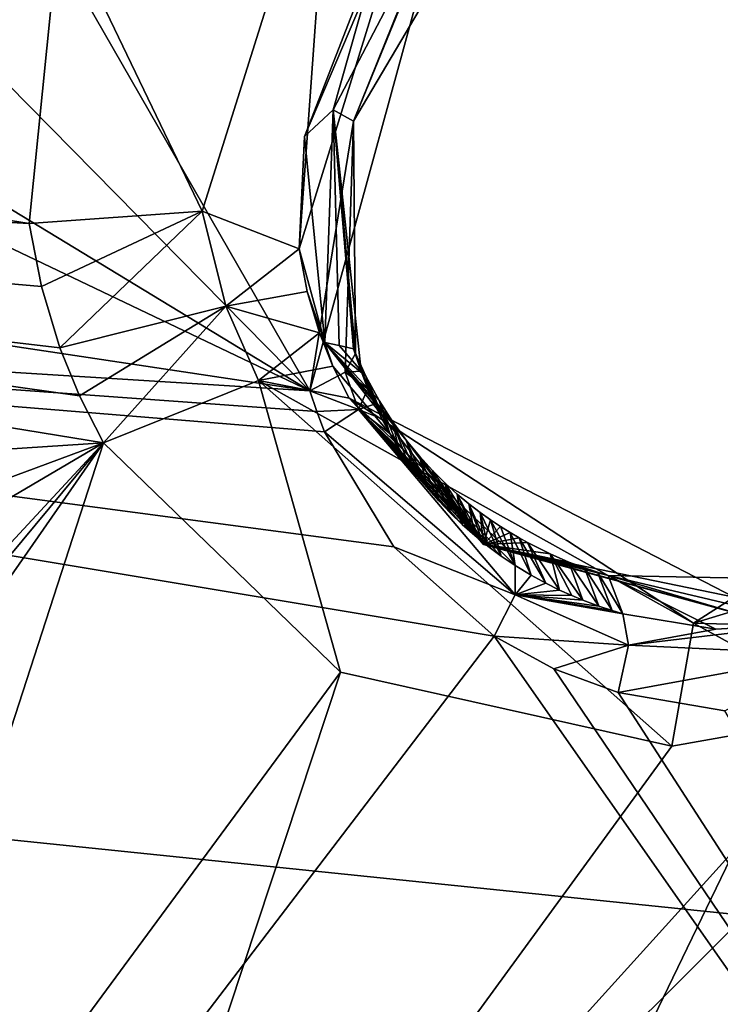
# Model space of a CAD drawing. Header units: millimetres. Extents: x -147 to 294, y -82 to 275.
# Tile 380 of 609: x 267.66 to 270.88, y 187.27 to 191.79. Entities that reach past the tile are written whole.
import ezdxf

# ---------------------------------------------------------------- set-up
doc = ezdxf.new("R2010")
doc.units = ezdxf.units.MM
doc.header["$LTSCALE"] = 67.506716
for name, color, linetype in [('1861', 7, 'CONTINUOUS'), ('1875', 7, 'CONTINUOUS'), ('1965', 7, 'CONTINUOUS'), ('1977', 7, 'CONTINUOUS'), ('1978', 7, 'CONTINUOUS'), ('1979', 7, 'CONTINUOUS'), ('1980', 7, 'CONTINUOUS'), ('1992', 7, 'CONTINUOUS'), ('2009', 7, 'CONTINUOUS'), ('2055', 7, 'CONTINUOUS'), ('2056', 7, 'CONTINUOUS'), ('2057', 7, 'CONTINUOUS'), ('2058', 7, 'CONTINUOUS'), ('2059', 7, 'CONTINUOUS'), ('2063', 7, 'CONTINUOUS'), ('2064', 7, 'CONTINUOUS'), ('2065', 7, 'CONTINUOUS'), ('2066', 7, 'CONTINUOUS'), ('2067', 7, 'CONTINUOUS'), ('2068', 7, 'CONTINUOUS'), ('2069', 7, 'CONTINUOUS'), ('2072', 7, 'CONTINUOUS'), ('2073', 7, 'CONTINUOUS'), ('751', 7, 'CONTINUOUS'), ('754', 7, 'CONTINUOUS'), ('871', 7, 'CONTINUOUS')]:
    doc.layers.add(name, color=color, linetype=linetype)

msp = doc.modelspace()

# ---------------------------------------------------------------- linework, layer by layer
at = {"layer": '1861', "linetype": 'CONTINUOUS'}
for points in [[(268.0444, 189.8474, -24.4902), (258.715, 189.2364, -22.2965), (258.8838, 191.3416, -21.6902), (268.0444, 189.8474, -24.4902)], [(258.894, 186.4506, -23.2302), (258.715, 189.2364, -22.2965), (268.0444, 189.8474, -24.4902), (258.894, 186.4506, -23.2302)], [(261.3815, 185.9253, -24.0055), (258.894, 186.4506, -23.2302), (268.0444, 189.8474, -24.4902), (261.3815, 185.9253, -24.0055)], [(263.8722, 185.3435, -24.8358), (261.3815, 185.9253, -24.0055), (268.0444, 189.8474, -24.4902), (263.8722, 185.3435, -24.8358)], [(264.477, 185.55, -24.9238), (263.8722, 185.3435, -24.8358), (268.0444, 189.8474, -24.4902), (264.477, 185.55, -24.9238)], [(265.1165, 185.6372, -25.0635), (264.477, 185.55, -24.9238), (268.0444, 189.8474, -24.4902), (265.1165, 185.6372, -25.0635)], [(266.5781, 185.3253, -25.5649), (265.1165, 185.6372, -25.0635), (268.0444, 189.8474, -24.4902), (266.5781, 185.3253, -25.5649)], [(269.1337, 188.7943, -25.1302), (266.5781, 185.3253, -25.5649), (268.0444, 189.8474, -24.4902), (269.1337, 188.7943, -25.1302)], [(274.1019, 188.5716, -26.689), (267.6649, 184.3486, -26.205), (272.2941, 188.975, -26.0041), (274.1019, 188.5716, -26.689)], [(272.2941, 188.975, -26.0041), (267.6649, 184.3486, -26.205), (271.5128, 188.605, -25.8863), (272.2941, 188.975, -26.0041)], [(267.6649, 184.3486, -26.205), (266.5781, 185.3253, -25.5649), (269.1337, 188.7943, -25.1302), (267.6649, 184.3486, -26.205)], [(270.6565, 188.4532, -25.681), (267.6649, 184.3486, -26.205), (269.1337, 188.7943, -25.1302), (270.6565, 188.4532, -25.681)], [(271.5128, 188.605, -25.8863), (267.6649, 184.3486, -26.205), (270.6565, 188.4532, -25.681), (271.5128, 188.605, -25.8863)], [(275.9112, 188.1474, -27.3996), (267.6649, 184.3486, -26.205), (274.1019, 188.5716, -26.689), (275.9112, 188.1474, -27.3996)], [(274.3502, 182.2736, -28.9295), (267.6649, 184.3486, -26.205), (275.9112, 188.1474, -27.3996), (274.3502, 182.2736, -28.9295)]]:
    msp.add_3dface(points, dxfattribs=at)
at = {"layer": '1875', "linetype": 'CONTINUOUS'}
for points in [[(267.7033, 190.8565, -24.0837), (258.8838, 191.3416, -21.6902), (262.6371, 191.6695, -22.4957), (267.7033, 190.8565, -24.0837)], [(268.0444, 189.8474, -24.4902), (258.8838, 191.3416, -21.6902), (267.9338, 190.0641, -24.3914), (268.0444, 189.8474, -24.4902)], [(267.9338, 190.0641, -24.3914), (258.8838, 191.3416, -21.6902), (267.8434, 190.2849, -24.2979), (267.9338, 190.0641, -24.3914)], [(267.8434, 190.2849, -24.2979), (258.8838, 191.3416, -21.6902), (267.7586, 190.5665, -24.1877), (267.8434, 190.2849, -24.2979)], [(267.7586, 190.5665, -24.1877), (258.8838, 191.3416, -21.6902), (267.7033, 190.8565, -24.0837), (267.7586, 190.5665, -24.1877)]]:
    msp.add_3dface(points, dxfattribs=at)
at = {"layer": '1965', "linetype": 'CONTINUOUS'}
for points in [[(259.5432, 190.676, -19.5829), (266.1845, 184.1713, -23.3441), (269.8395, 188.9592, -22.7802), (259.5432, 190.676, -19.5829)], [(266.1845, 184.1713, -23.3441), (275.0739, 181.4798, -26.8937), (269.8395, 188.9592, -22.7802), (266.1845, 184.1713, -23.3441)], [(269.8395, 188.9592, -22.7802), (275.0739, 181.4798, -26.8937), (270.1134, 188.809, -22.9059), (269.8395, 188.9592, -22.7802)], [(270.1134, 188.809, -22.9059), (275.0739, 181.4798, -26.8937), (270.409, 188.6998, -23.0257), (270.1134, 188.809, -22.9059)], [(270.409, 188.6998, -23.0257), (275.0739, 181.4798, -26.8937), (270.8995, 188.6163, -23.1947), (270.409, 188.6998, -23.0257)]]:
    msp.add_3dface(points, dxfattribs=at)
at = {"layer": '1977', "linetype": 'CONTINUOUS'}
for points in [[(270.4315, 189.0619, -23.2414), (270.4573, 188.9175, -23.0641), (270.8582, 188.992, -23.4005), (270.4315, 189.0619, -23.2414)], [(271.3651, 188.8748, -23.352), (271.2978, 189.0174, -23.5341), (270.4573, 188.9175, -23.0641), (271.3651, 188.8748, -23.352)], [(270.4573, 188.9175, -23.0641), (271.2978, 189.0174, -23.5341), (270.8582, 188.992, -23.4005), (270.4573, 188.9175, -23.0641)], [(270.409, 188.6998, -23.0257), (271.3651, 188.8748, -23.352), (270.4573, 188.9175, -23.0641), (270.409, 188.6998, -23.0257)], [(270.409, 188.6998, -23.0257), (270.8995, 188.6163, -23.1947), (271.3651, 188.8748, -23.352), (270.409, 188.6998, -23.0257)]]:
    msp.add_3dface(points, dxfattribs=at)
at = {"layer": '1978', "linetype": 'CONTINUOUS'}
for points in [[(269.9366, 189.2842, -23.0128), (269.9354, 189.1491, -22.836), (270.0097, 189.2396, -23.0503), (269.9366, 189.2842, -23.0128)], [(270.0097, 189.2396, -23.0503), (269.9354, 189.1491, -22.836), (270.0776, 189.2023, -23.0837), (270.0097, 189.2396, -23.0503)], [(270.0776, 189.2023, -23.0837), (269.9354, 189.1491, -22.836), (270.1398, 189.1713, -23.1135), (270.0776, 189.2023, -23.0837)], [(269.8395, 188.9592, -22.7802), (270.4573, 188.9175, -23.0641), (269.9354, 189.1491, -22.836), (269.8395, 188.9592, -22.7802)], [(270.1398, 189.1713, -23.1135), (269.9354, 189.1491, -22.836), (270.1965, 189.1455, -23.1397), (270.1398, 189.1713, -23.1135)], [(270.4573, 188.9175, -23.0641), (270.4315, 189.0619, -23.2414), (269.9354, 189.1491, -22.836), (270.4573, 188.9175, -23.0641)], [(269.9354, 189.1491, -22.836), (270.4315, 189.0619, -23.2414), (270.3815, 189.0768, -23.2207), (269.9354, 189.1491, -22.836)], [(270.1965, 189.1455, -23.1397), (269.9354, 189.1491, -22.836), (270.2476, 189.1243, -23.1628), (270.1965, 189.1455, -23.1397)], [(270.2476, 189.1243, -23.1628), (269.9354, 189.1491, -22.836), (270.321, 189.0968, -23.195), (270.2476, 189.1243, -23.1628)], [(270.321, 189.0968, -23.195), (269.9354, 189.1491, -22.836), (270.3815, 189.0768, -23.2207), (270.321, 189.0968, -23.195)], [(269.8395, 188.9592, -22.7802), (270.1134, 188.809, -22.9059), (270.4573, 188.9175, -23.0641), (269.8395, 188.9592, -22.7802)], [(270.1134, 188.809, -22.9059), (270.409, 188.6998, -23.0257), (270.4573, 188.9175, -23.0641), (270.1134, 188.809, -22.9059)]]:
    msp.add_3dface(points, dxfattribs=at)
at = {"layer": '1979', "linetype": 'CONTINUOUS'}
for points in [[(269.2596, 190.0967, -22.5414), (269.2165, 190.0018, -22.3586), (269.2902, 190.0266, -22.5731), (269.2596, 190.0967, -22.5414)], [(269.06, 189.8988, -22.2675), (269.9354, 189.1491, -22.836), (269.2165, 190.0018, -22.3586), (269.06, 189.8988, -22.2675)], [(269.2902, 190.0266, -22.5731), (269.2165, 190.0018, -22.3586), (269.3238, 189.9579, -22.6053), (269.2902, 190.0266, -22.5731)], [(269.9354, 189.1491, -22.836), (269.9366, 189.2842, -23.0128), (269.2165, 190.0018, -22.3586), (269.9354, 189.1491, -22.836)], [(269.2165, 190.0018, -22.3586), (269.9366, 189.2842, -23.0128), (269.8723, 189.3276, -22.9786), (269.2165, 190.0018, -22.3586)], [(269.3238, 189.9579, -22.6053), (269.2165, 190.0018, -22.3586), (269.3603, 189.8908, -22.638), (269.3238, 189.9579, -22.6053)], [(269.3603, 189.8908, -22.638), (269.2165, 190.0018, -22.3586), (269.3997, 189.8253, -22.6711), (269.3603, 189.8908, -22.638)], [(269.3997, 189.8253, -22.6711), (269.2165, 190.0018, -22.3586), (269.4419, 189.7615, -22.7046), (269.3997, 189.8253, -22.6711)], [(269.4419, 189.7615, -22.7046), (269.2165, 190.0018, -22.3586), (269.4868, 189.6997, -22.7384), (269.4419, 189.7615, -22.7046)], [(269.4868, 189.6997, -22.7384), (269.2165, 190.0018, -22.3586), (269.5344, 189.6398, -22.7724), (269.4868, 189.6997, -22.7384)], [(269.5344, 189.6398, -22.7724), (269.2165, 190.0018, -22.3586), (269.5846, 189.582, -22.8066), (269.5344, 189.6398, -22.7724)], [(269.5846, 189.582, -22.8066), (269.2165, 190.0018, -22.3586), (269.6374, 189.5264, -22.8409), (269.5846, 189.582, -22.8066)], [(269.6374, 189.5264, -22.8409), (269.2165, 190.0018, -22.3586), (269.6926, 189.4731, -22.8753), (269.6374, 189.5264, -22.8409)], [(269.6926, 189.4731, -22.8753), (269.2165, 190.0018, -22.3586), (269.7502, 189.4221, -22.9098), (269.6926, 189.4731, -22.8753)], [(269.7502, 189.4221, -22.9098), (269.2165, 190.0018, -22.3586), (269.8102, 189.3736, -22.9442), (269.7502, 189.4221, -22.9098)], [(269.8102, 189.3736, -22.9442), (269.2165, 190.0018, -22.3586), (269.8723, 189.3276, -22.9786), (269.8102, 189.3736, -22.9442)], [(269.3782, 189.3692, -22.5209), (269.9354, 189.1491, -22.836), (269.06, 189.8988, -22.2675), (269.3782, 189.3692, -22.5209)], [(269.8395, 188.9592, -22.7802), (269.9354, 189.1491, -22.836), (269.3782, 189.3692, -22.5209), (269.8395, 188.9592, -22.7802)]]:
    msp.add_3dface(points, dxfattribs=at)
at = {"layer": '1980', "linetype": 'CONTINUOUS'}
for points in [[(259.1189, 191.5725, -19.2172), (259.5432, 190.676, -19.5829), (268.9932, 190.0865, -22.1912), (259.1189, 191.5725, -19.2172)], [(259.5432, 190.676, -19.5829), (269.8395, 188.9592, -22.7802), (269.3782, 189.3692, -22.5209), (259.5432, 190.676, -19.5829)], [(259.5432, 190.676, -19.5829), (269.3782, 189.3692, -22.5209), (269.06, 189.8988, -22.2675), (259.5432, 190.676, -19.5829)], [(259.5432, 190.676, -19.5829), (269.06, 189.8988, -22.2675), (269.0244, 189.9918, -22.229), (259.5432, 190.676, -19.5829)], [(268.9932, 190.0865, -22.1912), (259.5432, 190.676, -19.5829), (269.0244, 189.9918, -22.229), (268.9932, 190.0865, -22.1912)]]:
    msp.add_3dface(points, dxfattribs=at)
at = {"layer": '1992', "linetype": 'CONTINUOUS'}
for points in [[(265.0228, 194.119, -19.9098), (268.9932, 190.0865, -22.1912), (265.2099, 196.6723, -19.222), (265.0228, 194.119, -19.9098)], [(268.9932, 190.0865, -22.1912), (269.6248, 192.4001, -21.6713), (265.2099, 196.6723, -19.222), (268.9932, 190.0865, -22.1912)], [(263.7831, 193.2542, -19.8454), (268.9932, 190.0865, -22.1912), (265.0228, 194.119, -19.9098), (263.7831, 193.2542, -19.8454)], [(259.1189, 191.5725, -19.2172), (268.9932, 190.0865, -22.1912), (262.2834, 193.2934, -19.4598), (259.1189, 191.5725, -19.2172)], [(262.2834, 193.2934, -19.4598), (268.9932, 190.0865, -22.1912), (263.7831, 193.2542, -19.8454), (262.2834, 193.2934, -19.4598)]]:
    msp.add_3dface(points, dxfattribs=at)
at = {"layer": '2009', "linetype": 'CONTINUOUS'}
for points in [[(267.8454, 192.2733, -23.6944), (262.6371, 191.6695, -22.4957), (265.3131, 194.3725, -22.3825), (267.8454, 192.2733, -23.6944)], [(267.7033, 190.8565, -24.0837), (262.6371, 191.6695, -22.4957), (267.8454, 192.2733, -23.6944), (267.7033, 190.8565, -24.0837)]]:
    msp.add_3dface(points, dxfattribs=at)
at = {"layer": '2055', "linetype": 'CONTINUOUS'}
for points in [[(268.4984, 190.9134, -23.9317), (267.8454, 192.2733, -23.6944), (269.0924, 192.8038, -23.5237), (268.4984, 190.9134, -23.9317)], [(268.4984, 190.9134, -23.9317), (269.0924, 192.8038, -23.5237), (268.9428, 190.7407, -23.2504), (268.4984, 190.9134, -23.9317)], [(268.9428, 190.7407, -23.2504), (269.0924, 192.8038, -23.5237), (269.4653, 192.4292, -22.8804), (268.9428, 190.7407, -23.2504)], [(267.7033, 190.8565, -24.0837), (267.8454, 192.2733, -23.6944), (268.4984, 190.9134, -23.9317), (267.7033, 190.8565, -24.0837)]]:
    msp.add_3dface(points, dxfattribs=at)
at = {"layer": '2056', "linetype": 'CONTINUOUS'}
for points in [[(267.7586, 190.5665, -24.1877), (267.7033, 190.8565, -24.0837), (268.4984, 190.9134, -23.9317), (267.7586, 190.5665, -24.1877)], [(267.8434, 190.2849, -24.2979), (267.7586, 190.5665, -24.1877), (268.4984, 190.9134, -23.9317), (267.8434, 190.2849, -24.2979)], [(267.8434, 190.2849, -24.2979), (268.4984, 190.9134, -23.9317), (268.6065, 190.476, -24.0948), (267.8434, 190.2849, -24.2979)], [(268.4984, 190.9134, -23.9317), (268.9428, 190.7407, -23.2504), (268.6065, 190.476, -24.0948), (268.4984, 190.9134, -23.9317)], [(268.6065, 190.476, -24.0948), (268.9428, 190.7407, -23.2504), (268.9795, 190.5438, -23.3304), (268.6065, 190.476, -24.0948)], [(269.0362, 190.3531, -23.4162), (268.6065, 190.476, -24.0948), (268.9795, 190.5438, -23.3304), (269.0362, 190.3531, -23.4162)]]:
    msp.add_3dface(points, dxfattribs=at)
at = {"layer": '2057', "linetype": 'CONTINUOUS'}
for points in [[(267.9338, 190.0641, -24.3914), (267.8434, 190.2849, -24.2979), (268.6065, 190.476, -24.0948), (267.9338, 190.0641, -24.3914)], [(268.0444, 189.8474, -24.4902), (267.9338, 190.0641, -24.3914), (268.6065, 190.476, -24.0948), (268.0444, 189.8474, -24.4902)], [(268.0444, 189.8474, -24.4902), (268.6065, 190.476, -24.0948), (268.7572, 190.1353, -24.2493), (268.0444, 189.8474, -24.4902)], [(268.6065, 190.476, -24.0948), (269.0362, 190.3531, -23.4162), (268.7572, 190.1353, -24.2493), (268.6065, 190.476, -24.0948)], [(268.7572, 190.1353, -24.2493), (269.0362, 190.3531, -23.4162), (269.0984, 190.2005, -23.4915), (268.7572, 190.1353, -24.2493)], [(269.1739, 190.0541, -23.57), (268.7572, 190.1353, -24.2493), (269.0984, 190.2005, -23.4915), (269.1739, 190.0541, -23.57)]]:
    msp.add_3dface(points, dxfattribs=at)
at = {"layer": '2058', "linetype": 'CONTINUOUS'}
for points in [[(269.1337, 188.7943, -25.1302), (268.0444, 189.8474, -24.4902), (268.7572, 190.1353, -24.2493), (269.1337, 188.7943, -25.1302)], [(270.6565, 188.4532, -25.681), (269.1337, 188.7943, -25.1302), (268.7572, 190.1353, -24.2493), (270.6565, 188.4532, -25.681)], [(270.6565, 188.4532, -25.681), (268.7572, 190.1353, -24.2493), (270.7552, 189.0186, -25.2456), (270.6565, 188.4532, -25.681)], [(268.7572, 190.1353, -24.2493), (269.1739, 190.0541, -23.57), (270.7552, 189.0186, -25.2456), (268.7572, 190.1353, -24.2493)], [(270.7552, 189.0186, -25.2456), (269.1739, 190.0541, -23.57), (270.9428, 189.1379, -24.5601), (270.7552, 189.0186, -25.2456)], [(270.9428, 189.1379, -24.5601), (269.1739, 190.0541, -23.57), (269.9084, 189.3522, -24.0897), (270.9428, 189.1379, -24.5601)]]:
    msp.add_3dface(points, dxfattribs=at)
at = {"layer": '2059', "linetype": 'CONTINUOUS'}
for points in [[(272.2941, 188.975, -26.0041), (270.7552, 189.0186, -25.2456), (272.0578, 189.4151, -25.5389), (272.2941, 188.975, -26.0041)], [(270.7552, 189.0186, -25.2456), (270.9428, 189.1379, -24.5601), (272.0578, 189.4151, -25.5389), (270.7552, 189.0186, -25.2456)], [(271.5128, 188.605, -25.8863), (270.6565, 188.4532, -25.681), (270.7552, 189.0186, -25.2456), (271.5128, 188.605, -25.8863)], [(272.2941, 188.975, -26.0041), (271.5128, 188.605, -25.8863), (270.7552, 189.0186, -25.2456), (272.2941, 188.975, -26.0041)]]:
    msp.add_3dface(points, dxfattribs=at)
at = {"layer": '2063', "linetype": 'CONTINUOUS'}
for points in [[(268.9428, 190.7407, -23.2504), (269.4653, 192.4292, -22.8804), (268.9676, 191.2562, -22.9108), (268.9428, 190.7407, -23.2504)], [(268.9676, 191.2562, -22.9108), (269.4653, 192.4292, -22.8804), (269.3271, 192.1794, -22.7345), (268.9676, 191.2562, -22.9108)], [(269.0612, 190.3095, -23.2255), (268.9428, 190.7407, -23.2504), (268.9676, 191.2562, -22.9108), (269.0612, 190.3095, -23.2255)], [(268.9795, 190.5438, -23.3304), (268.9428, 190.7407, -23.2504), (269.0612, 190.3095, -23.2255), (268.9795, 190.5438, -23.3304)], [(269.0362, 190.3531, -23.4162), (268.9795, 190.5438, -23.3304), (269.0612, 190.3095, -23.2255), (269.0362, 190.3531, -23.4162)]]:
    msp.add_3dface(points, dxfattribs=at)
at = {"layer": '2064', "linetype": 'CONTINUOUS'}
for points in [[(269.0984, 190.2005, -23.4915), (269.0362, 190.3531, -23.4162), (269.0612, 190.3095, -23.2255), (269.0984, 190.2005, -23.4915)], [(269.0984, 190.2005, -23.4915), (269.0612, 190.3095, -23.2255), (269.79, 189.3804, -23.7207), (269.0984, 190.2005, -23.4915)], [(269.1739, 190.0541, -23.57), (269.0984, 190.2005, -23.4915), (269.79, 189.3804, -23.7207), (269.1739, 190.0541, -23.57)], [(269.9084, 189.3522, -24.0897), (269.1739, 190.0541, -23.57), (269.79, 189.3804, -23.7207), (269.9084, 189.3522, -24.0897)], [(270.9839, 189.0559, -24.1697), (269.9084, 189.3522, -24.0897), (269.79, 189.3804, -23.7207), (270.9839, 189.0559, -24.1697)], [(270.9428, 189.1379, -24.5601), (269.9084, 189.3522, -24.0897), (270.9839, 189.0559, -24.1697), (270.9428, 189.1379, -24.5601)]]:
    msp.add_3dface(points, dxfattribs=at)
at = {"layer": '2065', "linetype": 'CONTINUOUS'}
for points in [[(269.79, 189.3804, -23.7207), (269.0612, 190.3095, -23.2255), (269.4352, 189.8609, -23.4699), (269.79, 189.3804, -23.7207)], [(269.4352, 189.8609, -23.4699), (269.0612, 190.3095, -23.2255), (269.373, 189.946, -23.4259), (269.4352, 189.8609, -23.4699)], [(269.373, 189.946, -23.4259), (269.0612, 190.3095, -23.2255), (269.3109, 190.0432, -23.3783), (269.373, 189.946, -23.4259)], [(269.3109, 190.0432, -23.3783), (269.0612, 190.3095, -23.2255), (269.2502, 190.1541, -23.3269), (269.3109, 190.0432, -23.3783)], [(269.2502, 190.1541, -23.3269), (269.0612, 190.3095, -23.2255), (269.1275, 190.295, -23.2488), (269.2502, 190.1541, -23.3269)], [(269.1926, 190.2809, -23.2716), (269.2502, 190.1541, -23.3269), (269.1275, 190.295, -23.2488), (269.1926, 190.2809, -23.2716)], [(269.4966, 189.7863, -23.5105), (269.79, 189.3804, -23.7207), (269.4352, 189.8609, -23.4699), (269.4966, 189.7863, -23.5105)], [(269.5565, 189.7208, -23.5479), (269.79, 189.3804, -23.7207), (269.4966, 189.7863, -23.5105), (269.5565, 189.7208, -23.5479)], [(269.6145, 189.6633, -23.5823), (269.79, 189.3804, -23.7207), (269.5565, 189.7208, -23.5479), (269.6145, 189.6633, -23.5823)], [(269.6703, 189.6127, -23.6141), (269.79, 189.3804, -23.7207), (269.6145, 189.6633, -23.5823), (269.6703, 189.6127, -23.6141)], [(269.7237, 189.568, -23.6433), (269.79, 189.3804, -23.7207), (269.6703, 189.6127, -23.6141), (269.7237, 189.568, -23.6433)], [(269.7747, 189.5285, -23.6702), (269.79, 189.3804, -23.7207), (269.7237, 189.568, -23.6433), (269.7747, 189.5285, -23.6702)], [(269.8232, 189.4936, -23.695), (269.79, 189.3804, -23.7207), (269.7747, 189.5285, -23.6702), (269.8232, 189.4936, -23.695)], [(269.8692, 189.4627, -23.7179), (269.79, 189.3804, -23.7207), (269.8232, 189.4936, -23.695), (269.8692, 189.4627, -23.7179)], [(269.9128, 189.4353, -23.739), (269.79, 189.3804, -23.7207), (269.8692, 189.4627, -23.7179), (269.9128, 189.4353, -23.739)], [(269.954, 189.4109, -23.7585), (269.79, 189.3804, -23.7207), (269.9128, 189.4353, -23.739), (269.954, 189.4109, -23.7585)], [(269.9928, 189.3892, -23.7764), (269.79, 189.3804, -23.7207), (269.954, 189.4109, -23.7585), (269.9928, 189.3892, -23.7764)], [(270.0965, 189.3372, -23.8227), (269.79, 189.3804, -23.7207), (269.9928, 189.3892, -23.7764), (270.0965, 189.3372, -23.8227)], [(270.9839, 189.0559, -24.1697), (269.79, 189.3804, -23.7207), (270.3628, 189.2379, -23.931), (270.9839, 189.0559, -24.1697)], [(270.3628, 189.2379, -23.931), (269.79, 189.3804, -23.7207), (270.3138, 189.2528, -23.912), (270.3628, 189.2379, -23.931)], [(270.3138, 189.2528, -23.912), (269.79, 189.3804, -23.7207), (270.2545, 189.2727, -23.8886), (270.3138, 189.2528, -23.912)], [(270.2545, 189.2727, -23.8886), (269.79, 189.3804, -23.7207), (270.1829, 189.2999, -23.8593), (270.2545, 189.2727, -23.8886)], [(270.1829, 189.2999, -23.8593), (269.79, 189.3804, -23.7207), (270.0965, 189.3372, -23.8227), (270.1829, 189.2999, -23.8593)], [(271.3813, 189.2188, -24.2362), (270.9839, 189.0559, -24.1697), (270.3628, 189.2379, -23.931), (271.3813, 189.2188, -24.2362)]]:
    msp.add_3dface(points, dxfattribs=at)
at = {"layer": '2066', "linetype": 'CONTINUOUS'}
for points in [[(269.1, 191.3794, -22.9111), (269.3271, 192.1794, -22.7345), (269.6234, 192.381, -22.7587), (269.1, 191.3794, -22.9111)], [(268.9676, 191.2562, -22.9108), (269.3271, 192.1794, -22.7345), (269.1, 191.3794, -22.9111), (268.9676, 191.2562, -22.9108)], [(269.0612, 190.3095, -23.2255), (268.9676, 191.2562, -22.9108), (269.1, 191.3794, -22.9111), (269.0612, 190.3095, -23.2255)], [(269.1275, 190.295, -23.2488), (269.0612, 190.3095, -23.2255), (269.1, 191.3794, -22.9111), (269.1275, 190.295, -23.2488)], [(269.1926, 190.2809, -23.2716), (269.1275, 190.295, -23.2488), (269.1, 191.3794, -22.9111), (269.1926, 190.2809, -23.2716)]]:
    msp.add_3dface(points, dxfattribs=at)
at = {"layer": '2067', "linetype": 'CONTINUOUS'}
for points in [[(269.1, 191.3794, -22.9111), (269.6234, 192.381, -22.7587), (269.1939, 191.3264, -22.135), (269.1, 191.3794, -22.9111)], [(269.1939, 191.3264, -22.135), (269.6234, 192.381, -22.7587), (269.7566, 192.2821, -22.0136), (269.1939, 191.3264, -22.135)], [(269.1926, 190.2809, -23.2716), (269.1, 191.3794, -22.9111), (269.2288, 190.1772, -22.5063), (269.1926, 190.2809, -23.2716)], [(269.2288, 190.1772, -22.5063), (269.1, 191.3794, -22.9111), (269.2017, 190.2595, -22.472), (269.2288, 190.1772, -22.5063)], [(269.2017, 190.2595, -22.472), (269.1, 191.3794, -22.9111), (269.1939, 191.3264, -22.135), (269.2017, 190.2595, -22.472)], [(269.2596, 190.0967, -22.5414), (269.1926, 190.2809, -23.2716), (269.2288, 190.1772, -22.5063), (269.2596, 190.0967, -22.5414)]]:
    msp.add_3dface(points, dxfattribs=at)
at = {"layer": '2068', "linetype": 'CONTINUOUS'}
for points in [[(269.2288, 190.1772, -22.5063), (269.2017, 190.2595, -22.472), (269.1552, 190.1736, -22.2884), (269.2288, 190.1772, -22.5063)], [(269.2596, 190.0967, -22.5414), (269.2288, 190.1772, -22.5063), (269.1552, 190.1736, -22.2884), (269.2596, 190.0967, -22.5414)], [(268.9932, 190.0865, -22.1912), (269.2165, 190.0018, -22.3586), (269.1552, 190.1736, -22.2884), (268.9932, 190.0865, -22.1912)], [(269.2165, 190.0018, -22.3586), (269.2596, 190.0967, -22.5414), (269.1552, 190.1736, -22.2884), (269.2165, 190.0018, -22.3586)], [(269.2165, 190.0018, -22.3586), (268.9932, 190.0865, -22.1912), (269.0244, 189.9918, -22.229), (269.2165, 190.0018, -22.3586)], [(269.06, 189.8988, -22.2675), (269.2165, 190.0018, -22.3586), (269.0244, 189.9918, -22.229), (269.06, 189.8988, -22.2675)]]:
    msp.add_3dface(points, dxfattribs=at)
at = {"layer": '2069', "linetype": 'CONTINUOUS'}
for points in [[(269.6248, 192.4001, -21.6713), (268.9932, 190.0865, -22.1912), (269.1939, 191.3264, -22.135), (269.6248, 192.4001, -21.6713)], [(269.6248, 192.4001, -21.6713), (269.1939, 191.3264, -22.135), (269.7566, 192.2821, -22.0136), (269.6248, 192.4001, -21.6713)], [(269.1939, 191.3264, -22.135), (268.9932, 190.0865, -22.1912), (269.1552, 190.1736, -22.2884), (269.1939, 191.3264, -22.135)], [(269.2017, 190.2595, -22.472), (269.1939, 191.3264, -22.135), (269.1552, 190.1736, -22.2884), (269.2017, 190.2595, -22.472)]]:
    msp.add_3dface(points, dxfattribs=at)
at = {"layer": '2072', "linetype": 'CONTINUOUS'}
for points in [[(270.8582, 188.992, -23.4005), (271.2978, 189.0174, -23.5341), (270.3628, 189.2379, -23.931), (270.8582, 188.992, -23.4005)], [(271.2978, 189.0174, -23.5341), (271.3813, 189.2188, -24.2362), (270.3628, 189.2379, -23.931), (271.2978, 189.0174, -23.5341)], [(270.4315, 189.0619, -23.2414), (270.8582, 188.992, -23.4005), (270.3628, 189.2379, -23.931), (270.4315, 189.0619, -23.2414)]]:
    msp.add_3dface(points, dxfattribs=at)
at = {"layer": '2073', "linetype": 'CONTINUOUS'}
for points in [[(269.2596, 190.0967, -22.5414), (269.2902, 190.0266, -22.5731), (269.1926, 190.2809, -23.2716), (269.2596, 190.0967, -22.5414)], [(269.2902, 190.0266, -22.5731), (269.2502, 190.1541, -23.3269), (269.1926, 190.2809, -23.2716), (269.2902, 190.0266, -22.5731)], [(269.2902, 190.0266, -22.5731), (269.3238, 189.9579, -22.6053), (269.2502, 190.1541, -23.3269), (269.2902, 190.0266, -22.5731)], [(269.3238, 189.9579, -22.6053), (269.3603, 189.8908, -22.638), (269.2502, 190.1541, -23.3269), (269.3238, 189.9579, -22.6053)], [(269.3603, 189.8908, -22.638), (269.3109, 190.0432, -23.3783), (269.2502, 190.1541, -23.3269), (269.3603, 189.8908, -22.638)], [(269.3603, 189.8908, -22.638), (269.3997, 189.8253, -22.6711), (269.3109, 190.0432, -23.3783), (269.3603, 189.8908, -22.638)], [(269.3997, 189.8253, -22.6711), (269.373, 189.946, -23.4259), (269.3109, 190.0432, -23.3783), (269.3997, 189.8253, -22.6711)], [(269.3997, 189.8253, -22.6711), (269.4419, 189.7615, -22.7046), (269.373, 189.946, -23.4259), (269.3997, 189.8253, -22.6711)], [(269.4419, 189.7615, -22.7046), (269.4868, 189.6997, -22.7384), (269.373, 189.946, -23.4259), (269.4419, 189.7615, -22.7046)], [(269.4868, 189.6997, -22.7384), (269.4352, 189.8609, -23.4699), (269.373, 189.946, -23.4259), (269.4868, 189.6997, -22.7384)], [(269.4868, 189.6997, -22.7384), (269.5344, 189.6398, -22.7724), (269.4352, 189.8609, -23.4699), (269.4868, 189.6997, -22.7384)], [(269.5344, 189.6398, -22.7724), (269.4966, 189.7863, -23.5105), (269.4352, 189.8609, -23.4699), (269.5344, 189.6398, -22.7724)], [(269.5344, 189.6398, -22.7724), (269.5846, 189.582, -22.8066), (269.4966, 189.7863, -23.5105), (269.5344, 189.6398, -22.7724)], [(269.5846, 189.582, -22.8066), (269.5565, 189.7208, -23.5479), (269.4966, 189.7863, -23.5105), (269.5846, 189.582, -22.8066)], [(269.5846, 189.582, -22.8066), (269.6374, 189.5264, -22.8409), (269.5565, 189.7208, -23.5479), (269.5846, 189.582, -22.8066)], [(269.6374, 189.5264, -22.8409), (269.6145, 189.6633, -23.5823), (269.5565, 189.7208, -23.5479), (269.6374, 189.5264, -22.8409)], [(269.6374, 189.5264, -22.8409), (269.6926, 189.4731, -22.8753), (269.6145, 189.6633, -23.5823), (269.6374, 189.5264, -22.8409)], [(269.6926, 189.4731, -22.8753), (269.6703, 189.6127, -23.6141), (269.6145, 189.6633, -23.5823), (269.6926, 189.4731, -22.8753)], [(269.6926, 189.4731, -22.8753), (269.7502, 189.4221, -22.9098), (269.6703, 189.6127, -23.6141), (269.6926, 189.4731, -22.8753)], [(269.7502, 189.4221, -22.9098), (269.7237, 189.568, -23.6433), (269.6703, 189.6127, -23.6141), (269.7502, 189.4221, -22.9098)], [(269.7502, 189.4221, -22.9098), (269.8102, 189.3736, -22.9442), (269.7237, 189.568, -23.6433), (269.7502, 189.4221, -22.9098)], [(269.8102, 189.3736, -22.9442), (269.7747, 189.5285, -23.6702), (269.7237, 189.568, -23.6433), (269.8102, 189.3736, -22.9442)], [(269.8102, 189.3736, -22.9442), (269.8723, 189.3276, -22.9786), (269.7747, 189.5285, -23.6702), (269.8102, 189.3736, -22.9442)], [(269.8723, 189.3276, -22.9786), (269.8232, 189.4936, -23.695), (269.7747, 189.5285, -23.6702), (269.8723, 189.3276, -22.9786)], [(269.8723, 189.3276, -22.9786), (269.9366, 189.2842, -23.0128), (269.8232, 189.4936, -23.695), (269.8723, 189.3276, -22.9786)], [(269.9366, 189.2842, -23.0128), (269.8692, 189.4627, -23.7179), (269.8232, 189.4936, -23.695), (269.9366, 189.2842, -23.0128)], [(269.9366, 189.2842, -23.0128), (269.9128, 189.4353, -23.739), (269.8692, 189.4627, -23.7179), (269.9366, 189.2842, -23.0128)], [(269.9366, 189.2842, -23.0128), (270.0097, 189.2396, -23.0503), (269.9128, 189.4353, -23.739), (269.9366, 189.2842, -23.0128)], [(270.0097, 189.2396, -23.0503), (269.954, 189.4109, -23.7585), (269.9128, 189.4353, -23.739), (270.0097, 189.2396, -23.0503)], [(270.0097, 189.2396, -23.0503), (270.0776, 189.2023, -23.0837), (269.954, 189.4109, -23.7585), (270.0097, 189.2396, -23.0503)], [(270.0776, 189.2023, -23.0837), (269.9928, 189.3892, -23.7764), (269.954, 189.4109, -23.7585), (270.0776, 189.2023, -23.0837)], [(270.0776, 189.2023, -23.0837), (270.1398, 189.1713, -23.1135), (269.9928, 189.3892, -23.7764), (270.0776, 189.2023, -23.0837)], [(270.1398, 189.1713, -23.1135), (270.0965, 189.3372, -23.8227), (269.9928, 189.3892, -23.7764), (270.1398, 189.1713, -23.1135)], [(270.1398, 189.1713, -23.1135), (270.1965, 189.1455, -23.1397), (270.0965, 189.3372, -23.8227), (270.1398, 189.1713, -23.1135)], [(270.1965, 189.1455, -23.1397), (270.2476, 189.1243, -23.1628), (270.0965, 189.3372, -23.8227), (270.1965, 189.1455, -23.1397)], [(270.2476, 189.1243, -23.1628), (270.1829, 189.2999, -23.8593), (270.0965, 189.3372, -23.8227), (270.2476, 189.1243, -23.1628)], [(270.2476, 189.1243, -23.1628), (270.321, 189.0968, -23.195), (270.1829, 189.2999, -23.8593), (270.2476, 189.1243, -23.1628)], [(270.321, 189.0968, -23.195), (270.2545, 189.2727, -23.8886), (270.1829, 189.2999, -23.8593), (270.321, 189.0968, -23.195)], [(270.321, 189.0968, -23.195), (270.3815, 189.0768, -23.2207), (270.2545, 189.2727, -23.8886), (270.321, 189.0968, -23.195)], [(270.3815, 189.0768, -23.2207), (270.3138, 189.2528, -23.912), (270.2545, 189.2727, -23.8886), (270.3815, 189.0768, -23.2207)], [(270.3815, 189.0768, -23.2207), (270.4315, 189.0619, -23.2414), (270.3138, 189.2528, -23.912), (270.3815, 189.0768, -23.2207)], [(270.4315, 189.0619, -23.2414), (270.3628, 189.2379, -23.931), (270.3138, 189.2528, -23.912), (270.4315, 189.0619, -23.2414)]]:
    msp.add_3dface(points, dxfattribs=at)
at = {"layer": '751', "linetype": 'CONTINUOUS'}
msp.add_3dface([(268.656, 183.2375, -49.424), (249.1904, 168.567, -51.6094), (256.1637, 187.6719, -49.125), (268.656, 183.2375, -49.424)], dxfattribs=at)
at = {"layer": '754', "linetype": 'CONTINUOUS'}
for points in [[(268.656, 183.2375, -49.424), (256.1637, 187.6719, -49.125), (259.9495, 198.0206, -47.2371), (268.656, 183.2375, -49.424)], [(273.9445, 194.1902, -47.4045), (268.656, 183.2375, -49.424), (259.9495, 198.0206, -47.2371), (273.9445, 194.1902, -47.4045)], [(282.0958, 176.4974, -49.2738), (268.656, 183.2375, -49.424), (273.9445, 194.1902, -47.4045), (282.0958, 176.4974, -49.2738)]]:
    msp.add_3dface(points, dxfattribs=at)
at = {"layer": '871', "linetype": 'CONTINUOUS'}
for points in [[(281.5377, 186.5889, -45.2286), (290.0825, 208.2019, -40.991), (258.0476, 203.3559, -44.2348), (281.5377, 186.5889, -45.2286)], [(261.953, 188.6075, -46.2899), (281.5377, 186.5889, -45.2286), (258.0476, 203.3559, -44.2348), (261.953, 188.6075, -46.2899)], [(275.6013, 184.9682, -45.9501), (281.5377, 186.5889, -45.2286), (261.953, 188.6075, -46.2899), (275.6013, 184.9682, -45.9501)], [(262.6164, 188.2887, -46.3099), (275.6013, 184.9682, -45.9501), (261.953, 188.6075, -46.2899), (262.6164, 188.2887, -46.3099)], [(263.2839, 187.9575, -46.3286), (275.6013, 184.9682, -45.9501), (262.6164, 188.2887, -46.3099), (263.2839, 187.9575, -46.3286)], [(265.5603, 186.7517, -46.3802), (275.6013, 184.9682, -45.9501), (263.2839, 187.9575, -46.3286), (265.5603, 186.7517, -46.3802)]]:
    msp.add_3dface(points, dxfattribs=at)

doc.saveas('drawing.dxf')
